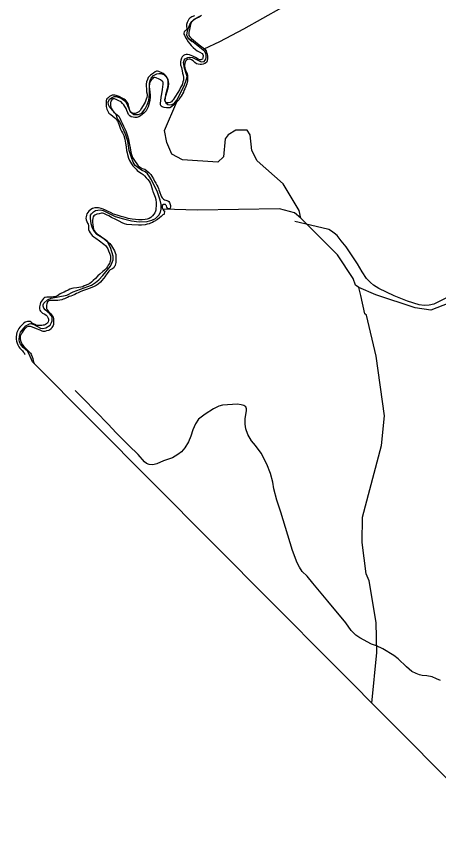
# Model space of a CAD drawing. Extents: x 2104537 to 2336408, y 34176 to 229611.
# Drawn here: x 2105856 to 2111931, y 64176 to 75855 of the extents above; entities that cross this region are included whole.
import ezdxf

# ---------------------------------------------------------------- set-up
doc = ezdxf.new("R2010")
doc.units = 0
for name, color, linetype in [('Exist Boundary Political CountyLine', 7, 'Continuous'), ('Exist Boundary Political StateLine', 7, 'Continuous'), ('Exist Hydrographic Creek Single Shore', 7, 'Continuous'), ('Exist Hydrographic Misc Water Feature', 7, 'Continuous'), ('Exist Hydrographic River Shore', 7, 'Continuous'), ('Exist Road Non-System Type 51', 7, 'Continuous')]:
    doc.layers.add(name, color=color, linetype=linetype)

msp = doc.modelspace()

# ---------------------------------------------------------------- linework, layer by layer
at = {"layer": 'Exist Boundary Political CountyLine'}
for points in [[(2107179, 74617), (2107198, 74660), (2107233, 74686), (2107264, 74700), (2107295, 74702), (2107364, 74674), (2107402, 74645), (2107438, 74612), (2107492, 74486), (2107521, 74458), (2107547, 74439), (2107613, 74439), (2107663, 74462), (2107711, 74524), (2107737, 74579), (2107761, 74641), (2107772, 74736), (2107772, 74888), (2107780, 74931), (2107796, 74962), (2107829, 75000), (2107877, 75026), (2107905, 75033), (2107936, 75030), (2107979, 75014), (2108010, 74985), (2108029, 74954), (2108036, 74912), (2108036, 74859), (2108027, 74812), (2108000, 74724), (2107991, 74641), (2108008, 74607), (2108038, 74586), (2108062, 74581), (2108091, 74586), (2108126, 74600), (2108167, 74645), (2108271, 74852), (2108300, 74935), (2108312, 74981), (2108300, 75033), (2108276, 75109), (2108262, 75190), (2108271, 75223), (2108285, 75242), (2108321, 75263), (2108349, 75266), (2108390, 75261), (2108513, 75199), (2108556, 75204), (2108573, 75221), (2108580, 75237), (2108585, 75259), (2108587, 75287), (2108580, 75323), (2108566, 75349), (2108330, 75541), (2108387, 75492), (2108330, 75541), (2108307, 75582), (2108312, 75617), (2108321, 75660), (2108354, 75736), (2108380, 75779), (2108416, 75812), (2108494, 75858)], [(2106088, 70880), (2106041, 70990), (2106017, 71033), (2105958, 71090), (2105915, 71137), (2105903, 71166), (2105899, 71202), (2105901, 71252), (2105918, 71306), (2105968, 71373), (2105994, 71399), (2106048, 71430), (2106067, 71432), (2106108, 71420), (2106205, 71368), (2106238, 71363), (2106281, 71373), (2106343, 71411), (2106364, 71446), (2106374, 71473), (2106374, 71496), (2106371, 71520), (2106362, 71542), (2106336, 71577), (2106274, 71629), (2106253, 71653), (2106243, 71682), (2106243, 71701), (2106255, 71725), (2106305, 71772), (2106357, 71796), (2106583, 71841), (2106675, 71891), (2106939, 71986), (2106998, 72022), (2107043, 72062), (2107100, 72124), (2107212, 72259), (2107231, 72300), (2107250, 72350), (2107248, 72404), (2107231, 72466), (2107210, 72528), (2107164, 72616), (2107124, 72649), (2107015, 72716), (2106977, 72756), (2106953, 72806), (2106932, 72865), (2106922, 72949), (2106922, 72991), (2106937, 73013), (2106967, 73041), (2106998, 73060), (2107062, 73070), (2107105, 73060), (2107278, 72972), (2107397, 72937), (2107514, 72910), (2107625, 72896), (2107739, 72899), (2107806, 72918), (2107860, 72944), (2107908, 72991), (2107932, 73036), (2107939, 73079), (2107941, 73146), (2107924, 73208), (2107886, 73322), (2107801, 73500), (2107768, 73555), (2107742, 73588), (2107708, 73616), (2107658, 73642), (2107604, 73678), (2107566, 73709), (2107537, 73757), (2107511, 73823), (2107480, 73921), (2107459, 74058), (2107430, 74142), (2107400, 74225), (2107369, 74282), (2107345, 74334), (2107312, 74379), (2107293, 74443), (2107200, 74541), (2107181, 74581), (2107179, 74617)]]:
    msp.add_lwpolyline(points, dxfattribs=at)
at = {"layer": 'Exist Boundary Political StateLine'}
msp.add_lwpolyline([(2106088, 70880), (2113861, 63060), (2116510, 60413), (2119477, 57391), (2125357, 51389), (2126531, 50215), (2127676, 49053), (2128979, 47751), (2129985, 46728), (2130756, 45951), (2130876, 45843), (2134634, 42081), (2139280, 37214)], dxfattribs=at)
at = {"layer": 'Exist Hydrographic Creek Single Shore'}
for points in [[(2108557, 75386), (2108783, 75491), (2109127, 75675), (2109673, 75980), (2110172, 76219), (2110898, 76640), (2111589, 76920), (2112490, 77285), (2113084, 77463), (2113453, 77583), (2113681, 77637), (2113835, 77638)], [(2109948, 72950), (2109856, 73027), (2109639, 73084), (2108464, 73064), (2107965, 73076)], [(2110784, 71952), (2110734, 71986), (2110701, 72079), (2110475, 72421), (2109948, 72950)], [(2113830, 70965), (2112443, 71868), (2111819, 71624), (2111594, 71658), (2111026, 71846), (2110784, 71952)]]:
    msp.add_lwpolyline(points, dxfattribs=at)
at = {"layer": 'Exist Hydrographic Misc Water Feature'}
for points in [[(2109948, 72950), (2109923, 73058), (2109696, 73443), (2109320, 73776), (2109245, 73925), (2109219, 74148), (2109177, 74215), (2109011, 74215), (2108903, 74148), (2108861, 74090), (2108837, 73831), (2108754, 73757), (2108245, 73787), (2108095, 73871), (2108020, 74037), (2107986, 74212), (2108165, 74624)], [(2110971, 65968), (2111043, 66697), (2111033, 67130), (2110931, 67730), (2110889, 67829), (2110829, 68280), (2110836, 68647), (2111108, 69679), (2111149, 70104), (2111029, 70963), (2110894, 71553), (2110869, 71570), (2110810, 71837), (2110784, 71952)]]:
    msp.add_lwpolyline(points, dxfattribs=at)
at = {"layer": 'Exist Hydrographic River Shore'}
msp.add_line((2107988, 73052), (2107985, 73005), dxfattribs=at)
for points in [[(2108522, 75871), (2108504, 75854), (2108484, 75843), (2108454, 75827), (2108420, 75809), (2108396, 75791), (2108378, 75771), (2108368, 75750), (2108358, 75713), (2108348, 75663), (2108338, 75621), (2108336, 75591), (2108338, 75577), (2108352, 75557), (2108378, 75535), (2108462, 75463), (2108566, 75379), (2108586, 75357), (2108594, 75333), (2108600, 75307), (2108606, 75273), (2108606, 75245), (2108602, 75214), (2108590, 75191), (2108568, 75173), (2108545, 75164), (2108522, 75159), (2108500, 75159), (2108472, 75164), (2108446, 75171), (2108423, 75189), (2108398, 75211), (2108376, 75227), (2108358, 75235), (2108342, 75237), (2108320, 75233), (2108303, 75223), (2108292, 75209), (2108282, 75181), (2108276, 75147), (2108280, 75109), (2108290, 75077), (2108302, 75049), (2108312, 75025), (2108317, 75007), (2108319, 74973), (2108317, 74925), (2108309, 74883), (2108294, 74844), (2108279, 74809), (2108268, 74784), (2108261, 74763), (2108229, 74705), (2108215, 74683), (2108193, 74653), (2108161, 74619), (2108121, 74579), (2108095, 74556), (2108075, 74543), (2108063, 74539), (2108043, 74537), (2108015, 74536)], [(2108418, 75863), (2108382, 75845), (2108354, 75829), (2108340, 75815), (2108327, 75793), (2108314, 75765), (2108304, 75737), (2108304, 75718), (2108304, 75703), (2108308, 75685), (2108306, 75666), (2108300, 75655), (2108294, 75649), (2108280, 75641), (2108272, 75631), (2108266, 75613), (2108268, 75599), (2108274, 75581), (2108292, 75547), (2108310, 75519), (2108330, 75485), (2108350, 75457), (2108369, 75434), (2108402, 75405), (2108432, 75378), (2108458, 75357), (2108494, 75337), (2108528, 75317), (2108538, 75305), (2108542, 75289), (2108538, 75255), (2108532, 75237), (2108522, 75231), (2108512, 75227), (2108496, 75227), (2108472, 75235), (2108432, 75259), (2108394, 75282), (2108370, 75291)], [(2108370, 75291), (2108346, 75299), (2108320, 75305), (2108298, 75305), (2108280, 75301), (2108262, 75291), (2108244, 75271), (2108232, 75249), (2108222, 75223), (2108218, 75201), (2108216, 75187), (2108220, 75155), (2108231, 75117), (2108242, 75067), (2108248, 75037), (2108254, 75009), (2108261, 74974), (2108259, 74937), (2108252, 74909), (2108241, 74868), (2108225, 74837), (2108205, 74797), (2108179, 74756), (2108135, 74688), (2108111, 74653), (2108098, 74636), (2108087, 74625), (2108067, 74614), (2108047, 74609), (2108031, 74609), (2108017, 74610), (2108005, 74616), (2107995, 74630), (2107993, 74653), (2107995, 74676), (2108005, 74707), (2108025, 74771), (2108043, 74843), (2108051, 74885), (2108047, 74912), (2108039, 74943), (2108026, 74969), (2108010, 74993), (2107993, 75013), (2107969, 75031), (2107948, 75041), (2107905, 75060), (2107886, 75065), (2107872, 75064), (2107854, 75056), (2107829, 75037), (2107787, 75005), (2107767, 74989), (2107755, 74972), (2107741, 74945), (2107727, 74909), (2107723, 74878), (2107723, 74847), (2107727, 74809), (2107731, 74767), (2107737, 74735), (2107737, 74712), (2107733, 74686), (2107725, 74659), (2107709, 74619), (2107695, 74595), (2107659, 74530), (2107637, 74499), (2107621, 74480), (2107601, 74471), (2107579, 74458), (2107565, 74453), (2107543, 74455), (2107525, 74461), (2107505, 74474), (2107496, 74484), (2107489, 74498), (2107477, 74549), (2107471, 74573), (2107463, 74598), (2107452, 74617), (2107439, 74636), (2107427, 74646), (2107408, 74659), (2107379, 74678), (2107337, 74698), (2107295, 74714), (2107275, 74718), (2107253, 74720), (2107235, 74718), (2107215, 74710), (2107199, 74698), (2107173, 74678), (2107161, 74666), (2107154, 74652), (2107151, 74640), (2107149, 74596)], [(2107826, 74968), (2107815, 74956), (2107795, 74937), (2107781, 74914), (2107771, 74885), (2107769, 74842), (2107773, 74799), (2107777, 74768), (2107783, 74721), (2107782, 74689), (2107777, 74643), (2107767, 74603), (2107753, 74552), (2107740, 74520), (2107723, 74492), (2107696, 74463), (2107668, 74439), (2107645, 74422), (2107619, 74408), (2107590, 74398), (2107563, 74396), (2107535, 74401), (2107509, 74408), (2107487, 74422), (2107468, 74442), (2107459, 74465), (2107447, 74500), (2107435, 74528), (2107417, 74558), (2107403, 74578), (2107385, 74601), (2107363, 74622), (2107333, 74638), (2107291, 74656), (2107269, 74664), (2107249, 74665), (2107231, 74654), (2107217, 74633), (2107211, 74610), (2107209, 74587), (2107211, 74565), (2107222, 74534), (2107237, 74507), (2107249, 74488), (2107261, 74474), (2107285, 74456), (2107309, 74436), (2107329, 74416), (2107347, 74386), (2107361, 74352), (2107377, 74316), (2107398, 74274), (2107415, 74242), (2107431, 74207), (2107443, 74176), (2107456, 74132), (2107469, 74086), (2107476, 74052), (2107485, 74002), (2107493, 73959), (2107503, 73900), (2107518, 73850), (2107529, 73824), (2107546, 73794), (2107566, 73764), (2107590, 73730), (2107611, 73704), (2107636, 73684), (2107668, 73666), (2107704, 73653), (2107735, 73632), (2107764, 73606), (2107789, 73576), (2107806, 73551), (2107828, 73514), (2107843, 73483), (2107862, 73453), (2107879, 73424), (2107892, 73400), (2107902, 73376), (2107908, 73357), (2107914, 73333), (2107920, 73316), (2107934, 73281), (2107944, 73257), (2107954, 73243), (2107962, 73234), (2107972, 73224), (2107986, 73214), (2108006, 73206), (2108034, 73197), (2108048, 73188), (2108060, 73174), (2108066, 73160), (2108072, 73132), (2108072, 73111), (2108068, 73093)], [(2107970, 74905), (2107956, 74921), (2107932, 74938), (2107912, 74949), (2107868, 74968), (2107850, 74973), (2107836, 74972), (2107826, 74968)], [(2108015, 74536), (2107983, 74543), (2107967, 74547), (2107953, 74552), (2107941, 74563), (2107931, 74582), (2107931, 74606), (2107933, 74638), (2107941, 74690), (2107949, 74736), (2107959, 74801), (2107969, 74879), (2107970, 74905)], [(2107149, 74596), (2107149, 74554), (2107157, 74518), (2107167, 74496), (2107177, 74478), (2107189, 74462), (2107215, 74440), (2107246, 74416), (2107275, 74393), (2107297, 74368), (2107311, 74347), (2107321, 74326), (2107331, 74302), (2107341, 74274), (2107357, 74232), (2107371, 74200), (2107385, 74178), (2107401, 74138), (2107417, 74086), (2107429, 74026), (2107435, 73976), (2107441, 73922), (2107449, 73891), (2107455, 73864), (2107471, 73810), (2107485, 73781), (2107498, 73754), (2107512, 73732), (2107534, 73702), (2107578, 73652), (2107596, 73633), (2107616, 73620), (2107654, 73595), (2107679, 73576), (2107700, 73556), (2107724, 73530), (2107750, 73506), (2107768, 73482), (2107782, 73458), (2107792, 73432), (2107806, 73384), (2107814, 73354), (2107822, 73332), (2107826, 73324), (2107852, 73252), (2107861, 73216), (2107866, 73170), (2107866, 73120), (2107864, 73092), (2107862, 73066), (2107859, 73051), (2107850, 73028), (2107836, 73008), (2107814, 72982), (2107790, 72960), (2107768, 72946), (2107740, 72936), (2107708, 72928), (2107666, 72924), (2107616, 72926), (2107572, 72930), (2107524, 72934), (2107466, 72944), (2107421, 72957), (2107366, 72972), (2107308, 72990), (2107256, 73007), (2107210, 73030), (2107178, 73046), (2107141, 73063), (2107106, 73076), (2107078, 73086), (2107058, 73092), (2107037, 73096), (2107016, 73097), (2106986, 73096), (2106954, 73088), (2106928, 73074), (2106900, 73050), (2106885, 73031), (2106872, 73011), (2106866, 72994), (2106860, 72969), (2106858, 72949), (2106862, 72927), (2106870, 72902), (2106880, 72878), (2106888, 72863), (2106894, 72845), (2106894, 72822), (2106896, 72787), (2106904, 72761), (2106917, 72739), (2106931, 72718), (2106947, 72699), (2106971, 72681), (2107002, 72661)], [(2108068, 73093), (2108064, 73088), (2108052, 73083), (2108044, 73084), (2108036, 73086), (2108029, 73092), (2108022, 73108), (2108018, 73124), (2108014, 73130), (2108006, 73138), (2108000, 73144), (2107986, 73146), (2107974, 73144), (2107956, 73133), (2107952, 73118), (2107954, 73098), (2107964, 73078), (2107980, 73056), (2107988, 73052)], [(2107985, 73005), (2107980, 73003), (2107978, 73002), (2107966, 72995), (2107938, 72973), (2107914, 72953), (2107886, 72931), (2107870, 72919), (2107856, 72911), (2107836, 72899), (2107814, 72885), (2107788, 72875), (2107767, 72869), (2107740, 72863), (2107708, 72855), (2107658, 72849), (2107626, 72847), (2107612, 72847), (2107518, 72851), (2107448, 72859), (2107412, 72866), (2107378, 72883), (2107336, 72907), (2107286, 72931), (2107228, 72959), (2107188, 72981), (2107152, 72999), (2107136, 73006), (2107116, 73015), (2107096, 73019), (2107080, 73019), (2107050, 73013), (2107016, 73005), (2106984, 72993), (2106970, 72983), (2106962, 72970), (2106956, 72947), (2106954, 72916), (2106954, 72885), (2106956, 72859), (2106962, 72820), (2106968, 72792), (2106978, 72771), (2106988, 72757), (2107002, 72741), (2107024, 72721), (2107056, 72698), (2107084, 72679), (2107118, 72652), (2107152, 72625), (2107178, 72605), (2107200, 72583), (2107224, 72553), (2107242, 72528), (2107256, 72505), (2107268, 72480), (2107280, 72451), (2107286, 72424), (2107288, 72403), (2107290, 72371), (2107290, 72342), (2107288, 72313), (2107285, 72290), (2107280, 72273), (2107274, 72259), (2107266, 72248), (2107259, 72236), (2107244, 72224), (2107231, 72215), (2107208, 72204), (2107197, 72197), (2107186, 72188), (2107163, 72154), (2107147, 72133), (2107137, 72112), (2107133, 72108), (2107089, 72054), (2107067, 72028), (2107033, 71999), (2107004, 71980), (2106977, 71964), (2106944, 71951), (2106905, 71938), (2106867, 71924), (2106838, 71915), (2106809, 71902), (2106777, 71889), (2106747, 71876), (2106721, 71864), (2106697, 71852), (2106667, 71836), (2106641, 71828), (2106615, 71820), (2106594, 71809), (2106577, 71800), (2106549, 71788), (2106531, 71782)], [(2107002, 72661), (2107052, 72623), (2107114, 72575), (2107139, 72555), (2107155, 72538), (2107173, 72508), (2107183, 72481), (2107197, 72446), (2107209, 72405), (2107213, 72373), (2107211, 72344), (2107203, 72314), (2107195, 72296), (2107179, 72271), (2107169, 72254), (2107153, 72229), (2107125, 72201), (2107099, 72180), (2107059, 72145), (2107027, 72118), (2106995, 72083), (2106963, 72051), (2106937, 72027), (2106913, 72008), (2106893, 71997), (2106861, 71987), (2106833, 71973), (2106814, 71963), (2106783, 71955), (2106725, 71947), (2106679, 71941), (2106655, 71937), (2106625, 71928), (2106601, 71915), (2106569, 71897), (2106547, 71885), (2106505, 71871), (2106489, 71862), (2106447, 71831), (2106411, 71819), (2106393, 71815), (2106361, 71812), (2106327, 71811), (2106295, 71813), (2106273, 71809), (2106263, 71805), (2106249, 71793), (2106235, 71775), (2106219, 71754), (2106207, 71735), (2106198, 71709), (2106191, 71674), (2106191, 71645), (2106195, 71624), (2106204, 71609), (2106217, 71595), (2106236, 71583), (2106265, 71566), (2106285, 71553), (2106301, 71537), (2106317, 71511), (2106321, 71496), (2106321, 71475), (2106316, 71456), (2106304, 71439), (2106291, 71426), (2106278, 71417), (2106259, 71411), (2106242, 71407), (2106224, 71405), (2106194, 71403), (2106170, 71404), (2106149, 71406), (2106122, 71418), (2106104, 71428), (2106086, 71440), (2106070, 71453), (2106056, 71460), (2106047, 71462), (2106031, 71464), (2106016, 71462), (2105986, 71450), (2105959, 71431), (2105932, 71406), (2105910, 71382), (2105894, 71361), (2105878, 71334), (2105867, 71305), (2105860, 71280), (2105857, 71238), (2105856, 71208), (2105862, 71178), (2105871, 71152), (2105880, 71124), (2105894, 71096), (2105906, 71080), (2105926, 71059)], [(2106531, 71782), (2106511, 71776), (2106483, 71770), (2106453, 71766), (2106407, 71766), (2106367, 71764), (2106339, 71762), (2106325, 71758), (2106319, 71756), (2106307, 71744), (2106297, 71718), (2106293, 71698), (2106291, 71679), (2106289, 71666), (2106291, 71648), (2106299, 71628), (2106319, 71604), (2106353, 71574), (2106375, 71544), (2106385, 71522), (2106391, 71504), (2106393, 71480), (2106394, 71452), (2106391, 71418), (2106385, 71402), (2106369, 71374), (2106356, 71357), (2106336, 71339), (2106319, 71332), (2106293, 71326), (2106266, 71320), (2106245, 71320), (2106231, 71323), (2106201, 71336), (2106147, 71358), (2106089, 71379), (2106061, 71388), (2106043, 71389), (2106029, 71388), (2106005, 71378), (2105991, 71368), (2105969, 71346), (2105957, 71328), (2105941, 71302), (2105925, 71274), (2105919, 71264), (2105913, 71246), (2105911, 71228), (2105911, 71212), (2105917, 71187), (2105921, 71172), (2105925, 71159), (2105944, 71127), (2105963, 71101), (2105987, 71076), (2106022, 71045), (2106061, 71008), (2106071, 70992), (2106077, 70979), (2106086, 70954), (2106094, 70930), (2106101, 70898), (2106112, 70856)], [(2105926, 71059), (2105944, 71040), (2105958, 71023), (2105968, 71013), (2105976, 70997), (2105981, 70985)]]:
    msp.add_lwpolyline(points, dxfattribs=at)
at = {"layer": 'Exist Road Non-System Type 51'}
for points in [[(2112041, 71800), (2111859, 71711), (2111791, 71697), (2111723, 71691), (2111649, 71702), (2111481, 71756), (2111289, 71831), (2111070, 71938), (2110994, 71986), (2110950, 72024), (2110892, 72082), (2110832, 72176), (2110763, 72291), (2110600, 72537), (2110526, 72625), (2110470, 72701), (2110428, 72734), (2110388, 72764), (2110350, 72786), (2110250, 72812), (2109863, 72901)], [(2111954, 66295), (2111900, 66321), (2111834, 66347), (2111758, 66365), (2111692, 66368), (2111652, 66378), (2111604, 66394), (2111543, 66424), (2111465, 66490), (2111347, 66605), (2111283, 66655), (2111125, 66753), (2111038, 66794), (2110966, 66820), (2110796, 66910), (2110738, 66947), (2110674, 67017), (2110593, 67127), (2110338, 67438), (2110120, 67694), (2110037, 67795), (2109969, 67863), (2109931, 67925), (2109895, 67991), (2109830, 68167), (2109662, 68720), (2109602, 68892), (2109561, 69052), (2109547, 69152), (2109513, 69274), (2109458, 69410), (2109380, 69569), (2109295, 69677), (2109239, 69743), (2109185, 69837), (2109159, 69919), (2109147, 69985), (2109148, 70059), (2109168, 70183), (2109168, 70207), (2109156, 70233), (2109130, 70253), (2109090, 70262), (2109038, 70270), (2108824, 70258), (2108770, 70243), (2108694, 70203), (2108572, 70127), (2108476, 70056), (2108435, 69990), (2108395, 69904), (2108367, 69812), (2108331, 69728), (2108282, 69644), (2108230, 69586), (2108178, 69548), (2108104, 69501), (2107974, 69455), (2107876, 69415), (2107820, 69399), (2107766, 69402), (2107730, 69418), (2107702, 69444), (2107608, 69548), (2107475, 69675), (2107293, 69861), (2107179, 69984), (2106823, 70351), (2106703, 70467)]]:
    msp.add_lwpolyline(points, dxfattribs=at)

doc.saveas('drawing.dxf')
